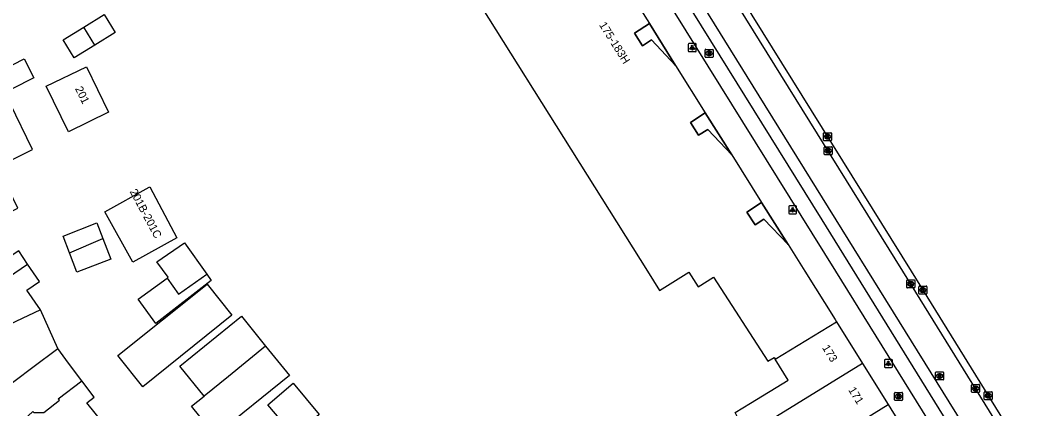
# Model space of a CAD drawing. Extents: x 159888 to 160757, y 384031 to 384746.
# Drawn here: x 160566.6 to 160691.6, y 384232.8 to 384281.4 of the extents above; entities that cross this region are included whole.
import ezdxf

# ---------------------------------------------------------------- set-up
doc = ezdxf.new("R2010")
doc.units = 0
for name, color, linetype in [('IMGEO_Brandkraan', 7, 'Continuous'), ('IMGEO_Kolk', 7, 'Continuous'), ('IMGEO_Lichtpunt', 7, 'Continuous'), ('IMGEO_Pand', 7, 'Continuous'), ('IMGEO_Pand_nummerreeks', 7, 'Continuous'), ('IMGEO_Pand_overbouw', 7, 'Continuous'), ('IMGEO_Rijbaan_lokaal_gesloten', 7, 'Continuous'), ('IMGEO_Rioolput', 7, 'Continuous'), ('IMGEO_Voetpad_open', 7, 'Continuous')]:
    doc.layers.add(name, color=color, linetype=linetype)

msp = doc.modelspace()

# ---------------------------------------------------------------- linework, layer by layer
at = {"layer": 'IMGEO_Brandkraan'}
for p, q in [((160675.84, 384233.93), (160675.84, 384234.78)), ((160675.92, 384234.86), (160676.77, 384234.86)), ((160676.33, 384234.64), (160676.36, 384234.64)), ((160676.35, 384234.08), (160676.33, 384234.08)), ((160676.84, 384234.78), (160676.84, 384233.93)), ((160676.77, 384233.86), (160675.92, 384233.86))]:
    msp.add_line(p, q, dxfattribs=at)
for points in [[(160675.84, 384233.93), (160675.84, 384234.78)], [(160675.92, 384234.86), (160676.77, 384234.86)], [(160676.19, 384234.56), (160676.19, 384234.16), (160676.4, 384234.16)], [(160676.42, 384234.56), (160676.19, 384234.56)], [(160676.37, 384234.47), (160676.32, 384234.47), (160676.32, 384234.4)], [(160676.32, 384234.4), (160676.37, 384234.4)], [(160676.38, 384234.32), (160676.32, 384234.32), (160676.32, 384234.24)], [(160676.32, 384234.24), (160676.38, 384234.24)], [(160676.84, 384234.78), (160676.84, 384233.93)], [(160676.77, 384233.86), (160675.92, 384233.86)]]:
    msp.add_lwpolyline(points, dxfattribs=at)
for centre, radius, start, end in [((160675.92, 384234.78), 0.0765, 91.552, 178.448), ((160675.92, 384234.78), 0.0765, 91.552, 178.448), ((160676.37, 384234.44), 0.0379, 267.8285, 90.9355), ((160676.38, 384234.28), 0.0404, 269.8759, 90.5077), ((160676.41, 384234.41), 0.251, 268.6676, 293.5347), ((160676.43, 384234.41), 0.145, 59.4692, 91.5367), ((160676.45, 384234.46), 0.0922, 285.5137, 58.1501), ((160676.46, 384234.27), 0.105, 301.3115, 78.989), ((160676.77, 384234.78), 0.0765, 1.552, 88.448), ((160676.77, 384234.78), 0.0765, 1.552, 88.448), ((160675.92, 384233.93), 0.0765, 181.552, 268.448), ((160675.92, 384233.93), 0.0765, 181.552, 268.448), ((160676.77, 384233.93), 0.0765, 271.552, 358.448), ((160676.77, 384233.93), 0.0765, 271.552, 358.448)]:
    msp.add_arc(centre, radius, start, end, dxfattribs=at)
for centre, major_axis, ratio, start_param, end_param in [((160676.33, 384234.36), (-0.387, 0.002), 0.722429, 4.712389, 7.853982), ((160676.35, 384234.36), (-0.39, 0.002), 0.717154, 1.570796, 4.712389)]:
    msp.add_ellipse(centre, major_axis=major_axis, ratio=ratio, start_param=start_param, end_param=end_param, dxfattribs=at)
at = {"layer": 'IMGEO_Kolk'}
for p, q in [((160666.97, 384266.38), (160666.97, 384267.23)), ((160667.04, 384267.31), (160667.9, 384267.31)), ((160667.46, 384267.09), (160667.48, 384267.09)), ((160667.97, 384267.23), (160667.97, 384266.38)), ((160667.9, 384266.31), (160667.04, 384266.31)), ((160667.05, 384264.62), (160667.05, 384265.47)), ((160667.13, 384265.55), (160667.98, 384265.55)), ((160667.48, 384266.53), (160667.45, 384266.53)), ((160667.54, 384265.33), (160667.57, 384265.33)), ((160668.05, 384265.47), (160668.05, 384264.62)), ((160667.98, 384264.55), (160667.13, 384264.55)), ((160667.56, 384264.77), (160667.54, 384264.77)), ((160677.37, 384247.99), (160677.37, 384248.85)), ((160677.45, 384248.92), (160678.3, 384248.92)), ((160678.3, 384247.92), (160677.45, 384247.92)), ((160677.86, 384248.7), (160677.88, 384248.7)), ((160677.88, 384248.14), (160677.86, 384248.14)), ((160678.37, 384248.85), (160678.37, 384247.99)), ((160678.88, 384247.21), (160678.88, 384248.07)), ((160678.96, 384248.14), (160679.81, 384248.14)), ((160679.37, 384247.92), (160679.4, 384247.92)), ((160679.88, 384248.07), (160679.88, 384247.21)), ((160679.81, 384247.14), (160678.96, 384247.14)), ((160679.39, 384247.36), (160679.37, 384247.36)), ((160685.46, 384234.93), (160685.46, 384235.78)), ((160685.54, 384235.85), (160686.39, 384235.85)), ((160685.95, 384235.63), (160685.98, 384235.63)), ((160686.47, 384235.78), (160686.47, 384234.93)), ((160686.39, 384234.85), (160685.54, 384234.85)), ((160685.97, 384235.07), (160685.95, 384235.07)), ((160687.05, 384234.02), (160687.05, 384234.87)), ((160687.13, 384234.95), (160687.98, 384234.95)), ((160687.54, 384234.73), (160687.57, 384234.73)), ((160687.56, 384234.17), (160687.54, 384234.17)), ((160688.05, 384234.87), (160688.05, 384234.02)), ((160687.98, 384233.95), (160687.13, 384233.95))]:
    msp.add_line(p, q, dxfattribs=at)
for points in [[(160666.97, 384266.38), (160666.97, 384267.23)], [(160667.04, 384267.31), (160667.9, 384267.31)], [(160667.29, 384267.01), (160667.41, 384267.01), (160667.41, 384266.85), (160667.54, 384267.01), (160667.71, 384267.01), (160667.56, 384266.86), (160667.71, 384266.61), (160667.56, 384266.61), (160667.48, 384266.77), (160667.41, 384266.7), (160667.41, 384266.61), (160667.29, 384266.61), (160667.29, 384267.01)], [(160667.97, 384267.23), (160667.97, 384266.38)], [(160667.9, 384266.31), (160667.04, 384266.31)], [(160667.05, 384264.62), (160667.05, 384265.47)], [(160667.13, 384265.55), (160667.98, 384265.55)], [(160668.05, 384265.47), (160668.05, 384264.62)], [(160667.98, 384264.55), (160667.13, 384264.55)], [(160667.37, 384265.25), (160667.5, 384265.25), (160667.5, 384265.1), (160667.63, 384265.25), (160667.79, 384265.25), (160667.64, 384265.1), (160667.8, 384264.85), (160667.64, 384264.85), (160667.56, 384265.01), (160667.5, 384264.95), (160667.5, 384264.85), (160667.37, 384264.85), (160667.37, 384265.25)], [(160677.37, 384247.99), (160677.37, 384248.85)], [(160677.45, 384248.92), (160678.3, 384248.92)], [(160678.3, 384247.92), (160677.45, 384247.92)], [(160677.69, 384248.62), (160677.82, 384248.62), (160677.82, 384248.47), (160677.94, 384248.62), (160678.11, 384248.62), (160677.96, 384248.47), (160678.12, 384248.22), (160677.96, 384248.22), (160677.88, 384248.39), (160677.82, 384248.32), (160677.82, 384248.22), (160677.69, 384248.22), (160677.69, 384248.62)], [(160678.37, 384248.85), (160678.37, 384247.99)], [(160678.88, 384247.21), (160678.88, 384248.07)], [(160678.96, 384248.14), (160679.81, 384248.14)], [(160679.2, 384247.84), (160679.33, 384247.84), (160679.33, 384247.69), (160679.46, 384247.84), (160679.62, 384247.84), (160679.47, 384247.69), (160679.63, 384247.44), (160679.47, 384247.44), (160679.39, 384247.61), (160679.33, 384247.54), (160679.33, 384247.44), (160679.2, 384247.44), (160679.2, 384247.84)], [(160679.88, 384248.07), (160679.88, 384247.21)], [(160679.81, 384247.14), (160678.96, 384247.14)], [(160685.46, 384234.93), (160685.46, 384235.78)], [(160685.54, 384235.85), (160686.39, 384235.85)], [(160685.78, 384235.55), (160685.91, 384235.55), (160685.91, 384235.4), (160686.04, 384235.55), (160686.2, 384235.55), (160686.06, 384235.4), (160686.21, 384235.15), (160686.06, 384235.15), (160685.97, 384235.32), (160685.91, 384235.25), (160685.91, 384235.15), (160685.78, 384235.15), (160685.78, 384235.55)], [(160686.47, 384235.78), (160686.47, 384234.93)], [(160686.39, 384234.85), (160685.54, 384234.85)], [(160687.05, 384234.02), (160687.05, 384234.87)], [(160687.13, 384234.95), (160687.98, 384234.95)], [(160687.37, 384234.65), (160687.5, 384234.65), (160687.5, 384234.5), (160687.63, 384234.65), (160687.79, 384234.65), (160687.64, 384234.5), (160687.8, 384234.25), (160687.64, 384234.25), (160687.56, 384234.41), (160687.5, 384234.35), (160687.5, 384234.25), (160687.37, 384234.25), (160687.37, 384234.65)], [(160688.05, 384234.87), (160688.05, 384234.02)], [(160687.98, 384233.95), (160687.13, 384233.95)]]:
    msp.add_lwpolyline(points, dxfattribs=at)
for centre, start, end in [((160667.05, 384267.23), 91.552, 178.448), ((160667.05, 384267.23), 91.552, 178.448), ((160667.89, 384267.23), 1.552, 88.448), ((160667.89, 384267.23), 1.552, 88.448), ((160667.05, 384266.38), 181.552, 268.448), ((160667.05, 384266.38), 181.552, 268.448), ((160667.13, 384265.47), 91.552, 178.448), ((160667.13, 384265.47), 91.552, 178.448), ((160667.89, 384266.38), 271.552, 358.448), ((160667.89, 384266.38), 271.552, 358.448), ((160667.98, 384265.47), 1.552, 88.448), ((160667.98, 384265.47), 1.552, 88.448), ((160667.13, 384264.62), 181.552, 268.448), ((160667.13, 384264.62), 181.552, 268.448), ((160667.98, 384264.62), 271.552, 358.448), ((160667.98, 384264.62), 271.552, 358.448), ((160677.45, 384248.85), 91.552, 178.448), ((160677.45, 384248.85), 91.552, 178.448), ((160677.45, 384248), 181.552, 268.448), ((160677.45, 384248), 181.552, 268.448), ((160678.3, 384248.85), 1.552, 88.448), ((160678.3, 384248.85), 1.552, 88.448), ((160678.3, 384248), 271.552, 358.448), ((160678.3, 384248), 271.552, 358.448), ((160678.96, 384248.07), 91.552, 178.448), ((160678.96, 384248.07), 91.552, 178.448), ((160679.81, 384248.07), 1.552, 88.448), ((160679.81, 384248.07), 1.552, 88.448), ((160678.96, 384247.22), 181.552, 268.448), ((160678.96, 384247.22), 181.552, 268.448), ((160679.81, 384247.22), 271.552, 358.448), ((160679.81, 384247.22), 271.552, 358.448), ((160685.54, 384235.78), 91.552, 178.448), ((160685.54, 384235.78), 91.552, 178.448), ((160686.39, 384235.78), 1.552, 88.448), ((160686.39, 384235.78), 1.552, 88.448), ((160685.54, 384234.93), 181.552, 268.448), ((160685.54, 384234.93), 181.552, 268.448), ((160686.39, 384234.93), 271.552, 358.448), ((160686.39, 384234.93), 271.552, 358.448), ((160687.13, 384234.87), 91.552, 178.448), ((160687.13, 384234.87), 91.552, 178.448), ((160687.98, 384234.87), 1.552, 88.448), ((160687.98, 384234.87), 1.552, 88.448), ((160687.13, 384234.02), 181.552, 268.448), ((160687.13, 384234.02), 181.552, 268.448), ((160687.98, 384234.02), 271.552, 358.448), ((160687.98, 384234.02), 271.552, 358.448)]:
    msp.add_arc(centre, 0.0765, start, end, dxfattribs=at)
for centre, major_axis, ratio, start_param, end_param in [((160667.46, 384266.81), (-0.387, 0.002), 0.722429, 4.712389, 7.853982), ((160667.48, 384266.81), (-0.39, 0.002), 0.717154, 1.570796, 4.712389), ((160667.54, 384265.05), (-0.387, 0.002), 0.722429, 4.712389, 7.853982), ((160667.56, 384265.05), (-0.39, 0.002), 0.717154, 1.570796, 4.712389), ((160677.86, 384248.42), (-0.387, 0.002), 0.722429, 4.712389, 7.853982), ((160677.88, 384248.42), (-0.39, 0.002), 0.717154, 1.570796, 4.712389), ((160679.37, 384247.64), (-0.387, 0.002), 0.722429, 4.712389, 7.853982), ((160679.39, 384247.64), (-0.39, 0.002), 0.717154, 1.570796, 4.712389), ((160685.95, 384235.35), (-0.387, 0.002), 0.722429, 4.712389, 7.853982), ((160685.98, 384235.35), (-0.39, 0.002), 0.717154, 1.570796, 4.712389), ((160687.54, 384234.45), (-0.387, 0.002), 0.722429, 4.712389, 7.853982), ((160687.56, 384234.45), (-0.39, 0.002), 0.717154, 1.570796, 4.712389)]:
    msp.add_ellipse(centre, major_axis=major_axis, ratio=ratio, start_param=start_param, end_param=end_param, dxfattribs=at)
at = {"layer": 'IMGEO_Lichtpunt'}
for p, q in [((160650.06, 384278.33), (160650.06, 384277.52)), ((160650.06, 384278.33), (160650.06, 384277.52)), ((160650.97, 384278.43), (160650.16, 384278.43)), ((160650.97, 384278.43), (160650.16, 384278.43)), ((160651.06, 384277.52), (160651.06, 384278.33)), ((160651.06, 384277.52), (160651.06, 384278.33)), ((160650.16, 384277.43), (160650.97, 384277.43)), ((160650.16, 384277.43), (160650.97, 384277.43)), ((160662.62, 384258.07), (160662.62, 384257.26)), ((160662.62, 384258.07), (160662.62, 384257.26)), ((160663.52, 384258.16), (160662.71, 384258.16)), ((160663.52, 384258.16), (160662.71, 384258.16)), ((160663.61, 384257.26), (160663.61, 384258.07)), ((160663.61, 384257.26), (160663.61, 384258.07)), ((160662.71, 384257.17), (160663.52, 384257.17)), ((160662.71, 384257.17), (160663.52, 384257.17)), ((160674.58, 384238.88), (160674.58, 384238.07)), ((160674.58, 384238.88), (160674.58, 384238.07)), ((160675.48, 384238.98), (160674.67, 384238.98)), ((160675.48, 384238.98), (160674.67, 384238.98)), ((160674.67, 384237.98), (160675.48, 384237.98)), ((160674.67, 384237.98), (160675.48, 384237.98)), ((160675.57, 384238.07), (160675.57, 384238.88)), ((160675.57, 384238.07), (160675.57, 384238.88))]:
    msp.add_line(p, q, dxfattribs=at)
for points in [[(160650.44, 384277.99), (160650.48, 384277.97), (160650.29, 384277.7), (160650.25, 384277.73), (160650.44, 384277.99)], [(160650.54, 384277.95), (160650.59, 384277.95), (160650.59, 384277.62), (160650.54, 384277.62), (160650.54, 384277.95)], [(160650.65, 384277.97), (160650.69, 384277.99), (160650.88, 384277.73), (160650.84, 384277.7), (160650.65, 384277.97)], [(160662.99, 384257.73), (160663.03, 384257.7), (160662.84, 384257.44), (160662.8, 384257.47), (160662.99, 384257.73)], [(160663.09, 384257.68), (160663.14, 384257.68), (160663.14, 384257.36), (160663.09, 384257.36), (160663.09, 384257.68)], [(160663.2, 384257.7), (160663.24, 384257.73), (160663.43, 384257.47), (160663.39, 384257.44), (160663.2, 384257.7)], [(160674.95, 384238.54), (160674.99, 384238.52), (160674.8, 384238.25), (160674.76, 384238.28), (160674.95, 384238.54)], [(160675.05, 384238.5), (160675.1, 384238.5), (160675.1, 384238.17), (160675.05, 384238.17), (160675.05, 384238.5)], [(160675.16, 384238.52), (160675.2, 384238.54), (160675.39, 384238.28), (160675.35, 384238.25), (160675.16, 384238.52)]]:
    msp.add_lwpolyline(points, dxfattribs=at)
for centre in [(160650.56, 384278.13), (160663.12, 384257.87), (160675.08, 384238.68)]:
    msp.add_circle(centre, 0.0994, dxfattribs=at)
for centre, start, end in [((160650.16, 384278.33), 90, 180), ((160650.16, 384278.33), 90, 180), ((160650.97, 384278.33), 0, 90), ((160650.97, 384278.33), 0, 90), ((160650.16, 384277.52), 180, 270), ((160650.16, 384277.52), 180, 270), ((160650.97, 384277.52), 270, 0), ((160650.97, 384277.52), 270, 360), ((160662.71, 384258.07), 90, 180), ((160662.71, 384258.07), 90, 180), ((160663.52, 384258.07), 0, 90), ((160663.52, 384258.07), 0, 90), ((160662.71, 384257.26), 180, 270), ((160662.71, 384257.26), 180, 270), ((160663.52, 384257.26), 270, 0), ((160663.52, 384257.26), 270, 360), ((160674.67, 384238.88), 90, 180), ((160674.67, 384238.88), 90, 180), ((160674.67, 384238.07), 180, 270), ((160674.67, 384238.07), 180, 270), ((160675.48, 384238.88), 0, 90), ((160675.48, 384238.88), 0, 90), ((160675.48, 384238.07), 270, 0), ((160675.48, 384238.07), 270, 360)]:
    msp.add_arc(centre, 0.0946, start, end, dxfattribs=at)
at = {"layer": 'IMGEO_Pand'}
for points in [[(160616.2, 384304.51), (160618.52, 384300.83), (160614.62, 384298.37), (160644.98, 384250), (160646.49, 384247.6), (160650.15, 384249.9), (160651.31, 384248.05), (160653.23, 384249.26), (160660, 384238.76), (160660.79, 384239.24), (160660.93, 384239.02)], [(160641.47, 384286.89), (160645.21, 384280.95)], [(160574.52, 384280.5), (160577.08, 384282.08), (160578.47, 384279.82), (160575.9, 384278.24)], [(160575.9, 384278.24), (160573.34, 384276.66), (160571.95, 384278.92), (160574.52, 384280.5)], [(160575.9, 384278.24), (160574.52, 384280.5)], [(160648.49, 384275.72), (160645.48, 384278.89), (160644.33, 384278.16), (160643.33, 384279.76), (160645.21, 384280.95)], [(160564.4, 384275.15), (160567.1, 384276.52), (160568.3, 384274.17), (160565.6, 384272.8)], [(160572.62, 384267.41), (160569.83, 384273.12), (160574.86, 384275.54), (160577.64, 384269.87), (160572.62, 384267.41)], [(160648.49, 384275.72), (160652.19, 384269.77)], [(160550.64, 384249.15), (160559.37, 384254.49), (160566.28, 384257.87), (160563.73, 384263.06), (160568.14, 384265.22), (160565.32, 384270.95), (160543.64, 384260.53)], [(160655.53, 384264.53), (160652.52, 384267.71), (160651.35, 384266.98), (160650.35, 384268.57), (160652.19, 384269.77)], [(160655.53, 384264.53), (160659.23, 384258.59)], [(160580.67, 384251.14), (160577.18, 384257.43), (160582.69, 384260.49), (160582.77, 384260.54), (160586.18, 384254.19), (160580.67, 384251.14)], [(160662.54, 384253.35), (160659.52, 384256.52), (160658.41, 384255.8), (160657.38, 384257.39), (160659.23, 384258.59)], [(160572.74, 384252.29), (160571.94, 384254.4), (160576.17, 384256.03), (160576.92, 384254.07)], [(160576.92, 384254.07), (160577.9, 384251.49), (160573.66, 384249.87), (160572.74, 384252.29)], [(160572.74, 384252.29), (160576.92, 384254.07)], [(160584.94, 384249.14), (160585.09, 384249.25), (160583.66, 384251.19), (160587.12, 384253.54), (160589.89, 384249.63)], [(160662.54, 384253.35), (160664.64, 384250), (160668.44, 384243.96), (160668.61, 384243.69)], [(160567.52, 384250.9), (160566.42, 384252.55), (160564.77, 384251.45), (160562.59, 384249.99), (160561.57, 384249.31), (160561.1, 384250), (160560.3, 384251.15), (160558.63, 384250), (160556.67, 384248.65), (160552.35, 384245.95)], [(160554.83, 384242.24), (160565.91, 384249.8), (160567.52, 384250.9)], [(160569.12, 384245.18), (160567.41, 384247.64), (160569, 384248.71), (160567.52, 384250.9)], [(160589.89, 384249.63), (160590.46, 384248.83), (160583.52, 384243.46), (160581.31, 384246.5), (160584.94, 384249.14)], [(160584.94, 384249.14), (160586.36, 384247.13), (160589.89, 384249.63)], [(160581.91, 384235.57), (160578.79, 384239.46), (160589.93, 384248.38), (160593.04, 384244.5), (160581.91, 384235.57)], [(160569.12, 384245.18), (160556.77, 384239.33)], [(160571.27, 384240.35), (160569.12, 384245.18)], [(160589.57, 384234.41), (160586.54, 384238.15), (160594.25, 384244.38), (160597.26, 384240.66)], [(160660.93, 384239.02), (160668.61, 384243.69)], [(160668.61, 384243.69), (160671.85, 384238.47)], [(160561.51, 384233.01), (160568.16, 384238.01), (160571.27, 384240.35)], [(160574.29, 384236.33), (160572.64, 384238.53), (160571.27, 384240.35)], [(160597.26, 384240.66), (160600.23, 384236.98), (160590.97, 384229.49), (160588.01, 384233.15), (160589.57, 384234.41)], [(160597.26, 384240.66), (160592.62, 384236.87), (160589.57, 384234.41)], [(160657.33, 384229.52), (160655.94, 384232.34), (160657.85, 384233.51), (160662.54, 384236.41), (160660.93, 384239.02)], [(160671.85, 384238.47), (160659.49, 384230.85), (160657.33, 384229.52)], [(160671.85, 384238.47), (160675.03, 384233.34)], [(160564.94, 384229.28), (160567.26, 384231.05), (160566.99, 384231.4), (160568.18, 384232.49), (160568.3, 384232.35), (160569.52, 384232.37), (160571.49, 384233.88), (160571.34, 384234.08), (160574.29, 384236.33)], [(160574.96, 384228.99), (160577.18, 384230.78), (160574.93, 384233.57), (160575.85, 384234.26), (160574.29, 384236.33)], [(160600.71, 384236.01), (160603.95, 384232.11), (160600.88, 384229.39), (160597.53, 384233.3), (160600.71, 384236.01)], [(160666.4, 384228.22), (160666.48, 384228.1), (160667.37, 384228.61), (160675.03, 384233.34)], [(160675.03, 384233.34), (160679, 384226.94)]]:
    msp.add_lwpolyline(points, dxfattribs=at)
at = {"layer": 'IMGEO_Pand_overbouw'}
for points in [[(160645.21, 384280.95), (160643.33, 384279.76), (160644.33, 384278.16), (160645.48, 384278.89), (160648.49, 384275.72)], [(160652.19, 384269.77), (160650.35, 384268.57), (160651.35, 384266.98), (160652.52, 384267.71), (160655.53, 384264.53)], [(160662.54, 384253.35), (160659.23, 384258.59), (160657.38, 384257.39), (160658.41, 384255.8), (160659.52, 384256.52)]]:
    msp.add_lwpolyline(points, close=True, dxfattribs=at)
at = {"layer": 'IMGEO_Rijbaan_lokaal_gesloten'}
for points in [[(160721.39, 384178.23), (160720.54, 384179.6), (160716.2, 384186.53), (160676.89, 384250), (160631.37, 384323.3)], [(160632.07, 384323.72), (160677.92, 384250), (160717.59, 384185.94), (160721.79, 384179.2), (160722.1, 384178.75)], [(160725.71, 384157.81), (160717.7, 384173.24), (160713.18, 384181.54), (160666.82, 384256.42), (160627.2, 384320.15), (160626.9, 384320.64)], [(160716.81, 384178.51), (160712.07, 384186.35), (160658.16, 384273.1), (160628.25, 384321.43)]]:
    msp.add_lwpolyline(points, dxfattribs=at)
at = {"layer": 'IMGEO_Rioolput'}
for p, q in [((160652.17, 384276.79), (160652.17, 384277.65)), ((160652.25, 384277.72), (160653.1, 384277.72)), ((160653.1, 384276.72), (160652.25, 384276.72)), ((160652.66, 384277.5), (160652.68, 384277.5)), ((160652.68, 384276.94), (160652.66, 384276.94)), ((160653.17, 384277.65), (160653.17, 384276.79)), ((160680.98, 384236.49), (160680.98, 384237.35)), ((160681.05, 384237.42), (160681.9, 384237.42)), ((160681.49, 384236.64), (160681.46, 384236.64)), ((160681.47, 384237.2), (160681.49, 384237.2)), ((160681.98, 384237.35), (160681.98, 384236.49)), ((160681.9, 384236.42), (160681.05, 384236.42))]:
    msp.add_line(p, q, dxfattribs=at)
for points in [[(160652.17, 384276.79), (160652.17, 384277.65)], [(160652.25, 384277.72), (160653.1, 384277.72)], [(160653.1, 384276.72), (160652.25, 384276.72)], [(160652.76, 384277.42), (160652.51, 384277.42), (160652.51, 384277.02)], [(160652.51, 384277.02), (160652.63, 384277.02), (160652.63, 384277.18), (160652.64, 384277.18)], [(160652.69, 384277.34), (160652.63, 384277.34), (160652.63, 384277.26)], [(160652.63, 384277.26), (160652.68, 384277.26)], [(160652.69, 384277.15), (160652.76, 384277.02), (160652.9, 384277.02), (160652.84, 384277.15)], [(160653.17, 384277.65), (160653.17, 384276.79)], [(160680.98, 384236.49), (160680.98, 384237.35)], [(160681.05, 384237.42), (160681.9, 384237.42)], [(160681.57, 384237.12), (160681.31, 384237.12), (160681.31, 384236.72)], [(160681.31, 384236.72), (160681.44, 384236.72), (160681.44, 384236.88), (160681.45, 384236.88)], [(160681.49, 384237.04), (160681.44, 384237.04), (160681.44, 384236.96)], [(160681.44, 384236.96), (160681.49, 384236.96)], [(160681.5, 384236.85), (160681.57, 384236.72), (160681.71, 384236.72), (160681.64, 384236.85)], [(160681.98, 384237.35), (160681.98, 384236.49)], [(160681.9, 384236.42), (160681.05, 384236.42)]]:
    msp.add_lwpolyline(points, dxfattribs=at)
for centre, radius, start, end in [((160652.25, 384277.65), 0.0765, 91.552, 178.448), ((160652.25, 384277.65), 0.0765, 91.552, 178.448), ((160652.25, 384276.8), 0.0765, 181.552, 268.448), ((160652.25, 384276.8), 0.0765, 181.552, 268.448), ((160652.64, 384277.13), 0.0533, 26.0293, 88.6989), ((160652.67, 384277.45), 0.19, 274.7715, 282.9687), ((160652.69, 384277.24), 0.0964, 77.0061, 93.1865), ((160652.71, 384277.3), 0.0378, 276.6634, 79.6772), ((160652.76, 384277.31), 0.109, 350.3612, 89.416), ((160652.76, 384277.31), 0.112, 277.5842, 350.9817), ((160652.74, 384277.09), 0.108, 29.5134, 73.7905), ((160653.1, 384277.65), 0.0765, 1.552, 88.448), ((160653.1, 384277.65), 0.0765, 1.552, 88.448), ((160653.1, 384276.8), 0.0765, 271.552, 358.448), ((160653.1, 384276.8), 0.0765, 271.552, 358.448), ((160681.05, 384237.34), 0.0765, 91.552, 178.448), ((160681.05, 384237.34), 0.0765, 91.552, 178.448), ((160681.45, 384236.83), 0.0533, 26.0293, 88.6989), ((160681.5, 384236.94), 0.0964, 77.0061, 93.1865), ((160681.47, 384237.15), 0.19, 274.7715, 282.9687), ((160681.51, 384237), 0.0378, 276.6634, 79.6772), ((160681.57, 384237.01), 0.109, 350.3612, 89.416), ((160681.56, 384237.01), 0.112, 277.5842, 350.9817), ((160681.55, 384236.79), 0.108, 29.5134, 73.7905), ((160681.9, 384237.34), 0.0765, 1.552, 88.448), ((160681.9, 384237.34), 0.0765, 1.552, 88.448), ((160681.05, 384236.49), 0.0765, 181.552, 268.448), ((160681.05, 384236.49), 0.0765, 181.552, 268.448), ((160681.9, 384236.49), 0.0765, 271.552, 358.448), ((160681.9, 384236.49), 0.0765, 271.552, 358.448)]:
    msp.add_arc(centre, radius, start, end, dxfattribs=at)
for centre, major_axis, ratio, start_param, end_param in [((160652.66, 384277.22), (-0.387, 0.002), 0.722429, 4.712389, 7.853982), ((160652.68, 384277.22), (-0.39, 0.002), 0.717154, 1.570796, 4.712389), ((160681.46, 384236.92), (-0.387, 0.002), 0.722429, 4.712389, 7.853982), ((160681.49, 384236.92), (-0.39, 0.002), 0.717154, 1.570796, 4.712389)]:
    msp.add_ellipse(centre, major_axis=major_axis, ratio=ratio, start_param=start_param, end_param=end_param, dxfattribs=at)
at = {"layer": 'IMGEO_Voetpad_open'}
for points in [[(160682.87, 384226.85), (160668.5, 384250), (160625.2, 384319.6), (160623.03, 384323.1)], [(160645.21, 384280.95), (160648.49, 384275.72)], [(160652.19, 384269.77), (160655.53, 384264.53)], [(160659.23, 384258.59), (160662.54, 384253.35)]]:
    msp.add_lwpolyline(points, dxfattribs=at)

# ---------------------------------------------------------------- texts
at = {"layer": 'IMGEO_Pand_nummerreeks'}
for s, rotation, p in [('175-183H', 302.0969, (160638.89, 384280.77)), ('201', 296.1152, (160573.41, 384272.81)), ('201B-201C', 298.2581, (160580.24, 384259.96)), ('173', 301.7932, (160666.76, 384240.44)), ('171', 301.7989, (160670.03, 384235.17))]:
    msp.add_text(s, height=1, rotation=rotation, dxfattribs=at).set_placement(p)

doc.saveas('drawing.dxf')
